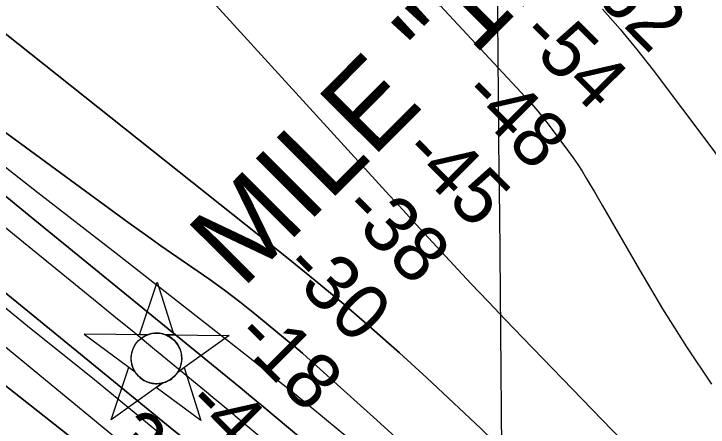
# Model space of a CAD drawing. Extents: x 3598634 to 3636690, y 517270 to 542944.
# Drawn here: x 3628569 to 3629407, y 532039 to 532537 of the extents above; entities that cross this region are included whole.
import ezdxf

# ---------------------------------------------------------------- set-up
doc = ezdxf.new("R2010")
doc.units = 0
for name, color, linetype in [('V-CHAN-NAID', 7, 'Continuous'), ('V-GRID-MAJR', 7, 'Continuous'), ('V-RIVR-EDGE', 7, 'Continuous'), ('V-RIVR-RANG', 7, 'Continuous'), ('V-TOPO-DPTH', 7, 'Continuous'), ('V-TOPO-MAJR', 7, 'Continuous'), ('V-TOPO-MINR', 7, 'Continuous'), ('V-TOPO-WATR', 7, 'Continuous')]:
    doc.layers.add(name, color=color, linetype=linetype)

msp = doc.modelspace()

# ---------------------------------------------------------------- linework, layer by layer
at = {"layer": 'V-CHAN-NAID'}
for points in [[(3628730.6696531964, 532149.9660330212), (3628721.0826531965, 532150.0340330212), (3628742.208653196, 532213.5180330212), (3628762.4326531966, 532149.7410330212), (3628752.8456531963, 532149.8090330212), (3628751.2686531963, 532150.3870330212), (3628749.1736531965, 532151.0070330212), (3628747.1336531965, 532151.4580330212), (3628745.097653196, 532151.7660330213), (3628743.9306531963, 532151.8800330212), (3628742.3966531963, 532151.9610330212), (3628740.6746531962, 532151.9590330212), (3628739.3046531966, 532151.8890330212), (3628737.3986531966, 532151.6880330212), (3628736.0326531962, 532151.4690330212), (3628734.2486531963, 532151.0850330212), (3628732.7186531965, 532150.6650330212), (3628731.6866531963, 532150.3340330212)], [(3628730.6696531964, 532149.9660330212), (3628654.1786531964, 532150.5080330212), (3628715.7436531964, 532105.1090330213), (3628714.6306531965, 532107.0180330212), (3628713.8206531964, 532108.6460330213), (3628712.9956531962, 532110.6140330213), (3628712.2996531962, 532112.6680330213), (3628711.9346531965, 532113.9910330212), (3628711.5736531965, 532115.6170330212), (3628711.3296531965, 532117.0620330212), (3628711.1416531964, 532118.6600330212), (3628711.0326531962, 532120.3960330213), (3628711.0206531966, 532121.9770330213), (3628711.1276531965, 532124.0510330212), (3628711.310653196, 532125.6690330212), (3628711.7026531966, 532127.8720330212), (3628712.1836531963, 532129.7950330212), (3628712.7866531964, 532131.6820330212), (3628713.4416531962, 532133.3610330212), (3628714.168653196, 532134.9490330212), (3628714.9826531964, 532136.4840330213), (3628716.043653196, 532138.2210330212), (3628717.0746531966, 532139.6910330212), (3628718.0746531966, 532140.9600330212), (3628719.0766531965, 532142.1060330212), (3628720.3856531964, 532143.4430330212), (3628721.4366531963, 532144.4080330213), (3628723.1536531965, 532145.8050330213), (3628724.3656531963, 532146.6750330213), (3628726.0526531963, 532147.7450330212), (3628727.7836531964, 532148.6900330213), (3628729.2296531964, 532149.3740330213)], [(3628752.8456531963, 532149.8090330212), (3628829.3376531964, 532149.2660330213), (3628767.134653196, 532104.7440330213), (3628768.0456531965, 532106.2330330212), (3628769.0236531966, 532108.0800330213), (3628769.7386531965, 532109.6650330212), (3628770.4776531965, 532111.6200330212), (3628771.0226531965, 532113.4050330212), (3628771.4206531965, 532115.0440330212), (3628771.7816531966, 532117.0540330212), (3628771.9676531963, 532118.6270330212), (3628772.0916531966, 532120.8330330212), (3628772.0616531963, 532122.8950330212), (3628771.8736531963, 532125.1150330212), (3628771.6076531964, 532126.8730330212), (3628771.1166531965, 532129.1050330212), (3628770.4766531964, 532131.2450330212), (3628769.7266531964, 532133.2270330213), (3628769.0786531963, 532134.6700330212), (3628768.0716531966, 532136.5860330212), (3628767.009653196, 532138.3080330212), (3628765.7956531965, 532140.0100330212), (3628764.5346531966, 532141.5490330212), (3628763.262653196, 532142.9150330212), (3628761.6306531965, 532144.4470330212), (3628759.887653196, 532145.8590330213), (3628758.2046531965, 532147.0360330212), (3628756.3176531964, 532148.1680330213), (3628754.8456531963, 532148.9290330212)], [(3628749.1036531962, 532091.8380330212), (3628686.9006531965, 532047.3160330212), (3628708.026653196, 532110.7990330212), (3628715.7436531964, 532105.1090330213), (3628716.3786531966, 532104.1450330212), (3628717.7616531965, 532102.2860330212), (3628718.9746531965, 532100.8700330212), (3628720.4406531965, 532099.3670330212), (3628721.8296531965, 532098.1160330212), (3628723.2836531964, 532096.9600330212), (3628724.6866531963, 532095.9730330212), (3628726.364653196, 532094.9370330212), (3628728.0786531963, 532094.0260330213), (3628729.8696531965, 532093.2150330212), (3628731.3156531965, 532092.6590330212), (3628732.9436531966, 532092.1300330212), (3628735.1696531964, 532091.5660330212), (3628736.7016531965, 532091.2790330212), (3628738.7266531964, 532091.0220330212), (3628740.2636531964, 532090.9180330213), (3628742.1246531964, 532090.8960330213), (3628743.813653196, 532090.9740330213), (3628745.5236531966, 532091.1500330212), (3628747.4256531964, 532091.4610330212)], [(3628767.134653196, 532104.7440330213), (3628774.9306531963, 532110.3250330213), (3628795.154653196, 532046.5480330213), (3628741.3066531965, 532086.2580330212), (3628749.1036531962, 532091.8380330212), (3628750.7696531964, 532092.3140330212), (3628752.381653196, 532092.8740330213), (3628754.5396531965, 532093.7880330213), (3628756.2746531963, 532094.6720330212), (3628758.1406531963, 532095.7860330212), (3628759.8796531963, 532096.9980330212), (3628761.4316531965, 532098.2430330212), (3628762.7186531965, 532099.4110330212), (3628764.1026531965, 532100.8310330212), (3628765.3066531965, 532102.2330330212), (3628766.4256531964, 532103.7050330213)]]:
    msp.add_lwpolyline(points, close=True, dxfattribs=at)
msp.add_circle((3628741.5556505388, 532121.431256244), 30.540600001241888, dxfattribs=at)
at = {"layer": 'V-GRID-MAJR'}
msp.add_spline([(3629245.7830000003, 522922.64900000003), (3629187.62, 528981.4230000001), (3629129.438, 535042.13), (3629071.256, 541102.851), (3629071.238, 541104.769)], degree=3, dxfattribs=at)
at = {"layer": 'V-RIVR-EDGE'}
msp.add_lwpolyline([(3628472.0507081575, 532253.5969384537), (3628585.8834693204, 532160.8651613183), (3628666.766751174, 532095.8298838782), (3628748.844741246, 532028.3903457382)], dxfattribs=at)
at = {"layer": 'V-TOPO-DPTH'}
for points in [[(3628750.664257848, 532616.333094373), (3629018.4991763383, 532322.8576840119), (3629038.910158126, 532300.5611914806), (3629059.366392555, 532278.3064221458), (3629079.890505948, 532256.1142376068), (3629100.459871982, 532233.9637762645), (3629121.125650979, 532211.903917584), (3629141.874720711, 532189.9231324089), (3629162.7487265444, 532168.0609574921), (3629183.706023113, 532146.2778560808), (3629518.4674961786, 531800.3040995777)], [(3628750.664257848, 532616.333094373), (3629018.4991763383, 532322.8576840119), (3629038.910158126, 532300.5611914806), (3629059.366392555, 532278.3064221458), (3629079.890505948, 532256.1142376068), (3629100.459871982, 532233.9637762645), (3629121.125650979, 532211.903917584), (3629141.874720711, 532189.9231324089), (3629162.7487265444, 532168.0609574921), (3629183.706023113, 532146.2778560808), (3629518.4674961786, 531800.3040995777)], [(3628540.760939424, 532527.7226669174), (3628898.495327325, 532243.6979207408), (3628933.2410698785, 532215.5578293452), (3628967.613072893, 532186.9770312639), (3629001.424466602, 532157.7351731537), (3629034.8621207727, 532128.0526083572), (3629067.8570116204, 532097.8662639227), (3629100.63567256, 532067.4493636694), (3629133.089988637, 532036.6866296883), (3629165.3280748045, 532005.6933398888), (3629543.408768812, 531638.3344031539), (3629546.414424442, 531635.2498629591), (3629547.3818160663, 531634.1886264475), (3629582.4349152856, 531594.8989040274), (3629600.83790786, 531574.1127318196), (3629619.1344485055, 531553.2339881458), (3629637.271311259, 531532.2163872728), (3629655.3017220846, 531511.1062149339), (3630014.8586799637, 531086.8701044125)], [(3630014.8586799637, 531086.8701044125), (3629655.3017220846, 531511.1062149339), (3629637.271311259, 531532.2163872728), (3629619.1344485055, 531553.2339881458), (3629600.83790786, 531574.1127318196), (3629582.4349152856, 531594.8989040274), (3629547.3818160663, 531634.1886264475), (3629546.414424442, 531635.2498629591), (3629543.408768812, 531638.3344031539), (3629165.3280748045, 532005.6933398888), (3629133.089988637, 532036.6866296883), (3629100.63567256, 532067.4493636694), (3629067.8570116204, 532097.8662639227), (3629034.8621207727, 532128.0526083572), (3629001.424466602, 532157.7351731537), (3628967.613072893, 532186.9770312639), (3628933.2410698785, 532215.5578293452), (3628898.495327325, 532243.6979207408), (3628540.760939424, 532527.7226669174)], [(3628530.299069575, 532414.9445941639), (3628708.726147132, 532284.6927104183), (3628727.699305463, 532271.0020840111), (3628746.7713418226, 532257.4522720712), (3628765.9916952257, 532244.1136818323), (3628785.3109266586, 532230.9159060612), (3628804.5120056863, 532217.5652687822), (3628823.4570913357, 532203.8705655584), (3628842.018186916, 532189.6597634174), (3628860.323289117, 532175.1048953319), (3628901.791322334, 532141.1906285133), (3628907.128912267, 532136.7628066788), (3628912.4245073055, 532132.2860065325), (3628917.6571100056, 532127.7357389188), (3628922.8477178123, 532123.1364929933), (3628975.8336361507, 532075.5230256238), (3629007.3891552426, 532046.975250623), (3629038.8159710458, 532018.2874300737), (3629070.049731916, 531989.3895412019), (3629101.154789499, 531960.3516067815), (3629473.212379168, 531610.6778175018)], [(3629473.212379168, 531610.6778175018), (3629101.154789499, 531960.3516067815), (3629070.049731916, 531989.3895412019), (3629038.8159710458, 532018.2874300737), (3629007.3891552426, 532046.975250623), (3628975.8336361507, 532075.5230256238), (3628922.8477178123, 532123.1364929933), (3628917.6571100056, 532127.7357389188), (3628912.4245073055, 532132.2860065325), (3628907.128912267, 532136.7628066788), (3628901.791322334, 532141.1906285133), (3628860.323289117, 532175.1048953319), (3628842.018186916, 532189.6597634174), (3628823.4570913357, 532203.8705655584), (3628804.5120056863, 532217.5652687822), (3628785.3109266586, 532230.9159060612), (3628765.9916952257, 532244.1136818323), (3628746.7713418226, 532257.4522720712), (3628727.699305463, 532271.0020840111), (3628708.726147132, 532284.6927104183), (3628530.299069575, 532414.9445941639)], [(3629411.7809128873, 531610.4132118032), (3629399.730440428, 531620.6518433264), (3628881.1038161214, 532054.2601854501), (3628868.262122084, 532064.9558864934), (3628855.39382118, 532075.6193564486), (3628842.485609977, 532086.2344797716), (3628829.5507919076, 532096.8173720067), (3628751.0798980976, 532160.7746481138), (3628698.890357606, 532203.3128388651), (3628646.7017241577, 532245.8521423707), (3628594.514451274, 532288.3931150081), (3628542.3280854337, 532330.9352004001)], [(3628542.3280854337, 532330.9352004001), (3628594.514451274, 532288.3931150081), (3628646.7017241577, 532245.8521423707), (3628698.890357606, 532203.3128388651), (3628751.0798980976, 532160.7746481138), (3628829.5507919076, 532096.8173720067), (3628842.485609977, 532086.2344797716), (3628855.39382118, 532075.6193564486), (3628868.262122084, 532064.9558864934), (3628881.1038161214, 532054.2601854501), (3629399.730440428, 531620.6518433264), (3629411.7809128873, 531610.4132118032)], [(3629850.5040246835, 530957.6851442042), (3629563.6466789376, 531313.0354431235), (3629538.6190800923, 531343.6365131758), (3629513.333876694, 531374.0204047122), (3629487.662266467, 531404.0785284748), (3629461.7330516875, 531433.9194737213), (3629413.120987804, 531489.1480811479), (3629411.2724832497, 531491.1803196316), (3629409.381356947, 531493.1707179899), (3629407.426298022, 531495.09835616), (3629405.428617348, 531496.9841542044), (3629352.0821532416, 531545.721036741), (3629323.1757999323, 531571.708918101), (3629293.9984130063, 531597.383783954), (3629264.4144756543, 531622.5891265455), (3629234.5595046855, 531647.4814536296), (3628823.5403174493, 531984.6479960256), (3628807.1812759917, 531998.0589795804), (3628790.816595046, 532011.463073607), (3628774.4434548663, 532024.8568333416), (3628758.0646751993, 532038.2437035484), (3628658.814013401, 532119.3120140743), (3628592.731818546, 532173.1366010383), (3628526.5511525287, 532226.8394950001)], [(3628526.5511525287, 532226.8394950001), (3628592.731818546, 532173.1366010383), (3628658.814013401, 532119.3120140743), (3628758.0646751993, 532038.2437035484), (3628774.4434548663, 532024.8568333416), (3628790.816595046, 532011.463073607), (3628807.1812759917, 531998.0589795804), (3628823.5403174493, 531984.6479960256), (3629234.5595046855, 531647.4814536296), (3629264.4144756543, 531622.5891265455), (3629293.9984130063, 531597.383783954), (3629323.1757999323, 531571.708918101), (3629352.0821532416, 531545.721036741), (3629405.428617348, 531496.9841542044), (3629407.426298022, 531495.09835616), (3629409.381356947, 531493.1707179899), (3629411.2724832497, 531491.1803196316), (3629413.120987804, 531489.1480811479), (3629461.7330516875, 531433.9194737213), (3629487.662266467, 531404.0785284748), (3629513.333876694, 531374.0204047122), (3629538.6190800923, 531343.6365131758), (3629563.6466789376, 531313.0354431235), (3629850.5040246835, 530957.6851442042)], [(3629638.2878504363, 531101.5262638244), (3629600.5107526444, 531146.5806985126), (3629369.989760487, 531415.9430744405), (3629361.741498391, 531425.1688218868), (3629353.239569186, 531434.14362813), (3629344.3571393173, 531442.7420225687), (3629335.2210423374, 531451.0894758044), (3629167.423805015, 531597.8608189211), (3629096.427014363, 531658.9681205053), (3629024.794309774, 531719.3081528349), (3628952.2077342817, 531778.4972812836), (3628878.9852448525, 531836.9191404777), (3628764.0049248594, 531927.1658964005), (3628747.7989836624, 531939.8931703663), (3628731.5978490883, 531952.6265564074), (3628715.4039244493, 531965.3691105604), (3628699.2148064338, 531978.117776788), (3628569.63565599, 532080.2186699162), (3628488.384966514, 532143.6618358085)]]:
    msp.add_lwpolyline(points, dxfattribs=at)
at = {"layer": 'V-TOPO-MAJR'}
msp.add_lwpolyline([(3628850.504199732, 532798.0906967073), (3629187.043287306, 532436.5894840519), (3629194.5005257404, 532428.3205309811), (3629201.7777820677, 532419.9009226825), (3629208.785065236, 532411.255331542), (3629215.612366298, 532402.4590851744), (3629239.0830103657, 532371.2110795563), (3629244.739513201, 532363.4023862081), (3629250.2109400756, 532355.4706935), (3629255.4047530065, 532347.3545017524), (3629260.413489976, 532339.1153106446), (3629265.275960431, 532330.7795061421), (3629270.12899815, 532322.4382242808), (3629274.967886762, 532314.0887263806), (3629279.7973426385, 532305.7337511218), (3629324.561940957, 532228.1390971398), (3629352.4902418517, 532181.4526886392), (3629381.3811336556, 532135.391496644), (3629411.7159118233, 532090.2681294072)], dxfattribs=at)
at = {"layer": 'V-TOPO-MINR'}
for points in [[(3628750.664257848, 532616.333094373), (3629018.4991763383, 532322.8576840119), (3629038.910158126, 532300.5611914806), (3629059.366392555, 532278.3064221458), (3629079.890505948, 532256.1142376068), (3629100.459871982, 532233.9637762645), (3629121.125650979, 532211.903917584), (3629141.874720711, 532189.9231324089), (3629162.7487265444, 532168.0609574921), (3629183.706023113, 532146.2778560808), (3629518.4674961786, 531800.3040995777)], [(3629279.9547037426, 532542.6901280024), (3629301.214479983, 532518.851402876), (3629321.5514309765, 532494.2207040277), (3629341.2731651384, 532469.0620226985), (3629412.0422874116, 532375.1528336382), (3629426.9242070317, 532354.4961010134), (3629441.194930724, 532333.4439335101), (3629454.5488605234, 532311.798613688), (3629467.291594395, 532289.7578589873), (3629479.6948045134, 532267.4885929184), (3629492.259080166, 532245.3117445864), (3629505.0649541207, 532223.2735228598), (3629518.031893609, 532201.3277188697), (3629531.56499571, 532178.7068692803), (3629551.9991308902, 532145.916287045), (3629573.2039987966, 532113.6525172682), (3629595.564965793, 532082.1789661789), (3629618.6966655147, 532051.2322275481), (3629713.200896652, 531929.4709326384), (3629738.455300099, 531897.6304025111), (3629764.1476226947, 531866.1550798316), (3629790.496824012, 531835.2275683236), (3629817.2839444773, 531804.6652642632), (3630324.8263137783, 531237.7467918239)], [(3628540.760939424, 532527.7226669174), (3628898.495327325, 532243.6979207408), (3628933.2410698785, 532215.5578293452), (3628967.613072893, 532186.9770312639), (3629001.424466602, 532157.7351731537), (3629034.8621207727, 532128.0526083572), (3629067.8570116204, 532097.8662639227), (3629100.63567256, 532067.4493636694), (3629133.089988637, 532036.6866296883), (3629165.3280748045, 532005.6933398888), (3629543.408768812, 531638.3344031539), (3629546.414424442, 531635.2498629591), (3629547.3818160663, 531634.1886264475), (3629582.4349152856, 531594.8989040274), (3629600.83790786, 531574.1127318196), (3629619.1344485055, 531553.2339881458), (3629637.271311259, 531532.2163872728), (3629655.3017220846, 531511.1062149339), (3630014.8586799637, 531086.8701044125)], [(3628268.344476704, 532515.6950978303), (3628665.3331035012, 532193.0254232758), (3628689.934950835, 532172.9871204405), (3628714.5092163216, 532152.9151198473), (3628739.0421090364, 532132.7925726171), (3628763.5474199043, 532112.6363276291), (3628801.7231004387, 532081.1699184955), (3628807.1196858, 532076.721363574), (3628812.5160062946, 532072.2724874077), (3628817.911929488, 532067.8231293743), (3628823.3075878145, 532063.3734500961), (3628831.5443551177, 532056.5801536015), (3628832.819938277, 532055.5250887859), (3628835.364138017, 532053.4065926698), (3628836.632754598, 532052.3431613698), (3628860.5940721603, 532032.1997658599), (3628873.752644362, 532020.9621402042), (3628886.792335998, 532009.5903179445), (3628899.6537067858, 531998.0172007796), (3628912.3961970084, 531986.3098870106), (3629404.5692296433, 531527.0149196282), (3629414.235428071, 531517.7377637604)], [(3628530.299069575, 532414.9445941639), (3628708.726147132, 532284.6927104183), (3628727.699305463, 532271.0020840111), (3628746.7713418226, 532257.4522720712), (3628765.9916952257, 532244.1136818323), (3628785.3109266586, 532230.9159060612), (3628804.5120056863, 532217.5652687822), (3628823.4570913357, 532203.8705655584), (3628842.018186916, 532189.6597634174), (3628860.323289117, 532175.1048953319), (3628901.791322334, 532141.1906285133), (3628907.128912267, 532136.7628066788), (3628912.4245073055, 532132.2860065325), (3628917.6571100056, 532127.7357389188), (3628922.8477178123, 532123.1364929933), (3628975.8336361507, 532075.5230256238), (3629007.3891552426, 532046.975250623), (3629038.8159710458, 532018.2874300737), (3629070.049731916, 531989.3895412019), (3629101.154789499, 531960.3516067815), (3629473.212379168, 531610.6778175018)], [(3628504.067064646, 532395.1907363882), (3628598.352092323, 532321.7119596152), (3628692.643125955, 532248.2408884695), (3628826.2044659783, 532144.1837609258), (3628853.6286606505, 532122.6339176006), (3628880.931976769, 532100.9332781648), (3628908.0539750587, 532079.0064445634), (3628935.0550947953, 532056.9288148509), (3629016.936817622, 531989.4079569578), (3629084.2718244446, 531932.8672396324), (3629150.918935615, 531875.5410415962), (3629216.534203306, 531817.0366224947), (3629281.461575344, 531757.7467226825), (3629474.067288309, 531578.6917455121), (3629478.427596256, 531574.5454201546), (3629482.7237879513, 531570.3351314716), (3629486.9238052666, 531566.0288978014), (3629491.059706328, 531561.6587008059), (3629962.9941971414, 531051.5713168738)], [(3628280.319205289, 532364.6001018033), (3628746.923409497, 531981.0053684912), (3628750.5501832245, 531978.0333271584), (3628754.1831471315, 531975.0688963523), (3628757.8253963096, 531972.1158813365), (3628761.473835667, 531969.1704768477), (3628791.4884811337, 531945.0171879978), (3628810.0567200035, 531929.8908836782), (3628828.502111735, 531914.6180101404), (3628846.7632327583, 531899.1252827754), (3628864.9015066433, 531883.4859861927), (3629334.134881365, 531473.9750568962), (3629349.4659192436, 531460.1258131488), (3629364.4674471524, 531445.9398502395), (3629378.974710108, 531431.248808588), (3629393.152463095, 531416.2210477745), (3629619.9343998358, 531167.4440129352), (3629659.7656127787, 531122.7417449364)], [(3628542.3280854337, 532330.9352004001), (3628594.514451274, 532288.3931150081), (3628646.7017241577, 532245.8521423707), (3628698.890357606, 532203.3128388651), (3628751.0798980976, 532160.7746481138), (3628829.5507919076, 532096.8173720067), (3628842.485609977, 532086.2344797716), (3628855.39382118, 532075.6193564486), (3628868.262122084, 532064.9558864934), (3628881.1038161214, 532054.2601854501), (3629399.730440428, 531620.6518433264), (3629411.7809128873, 531610.4132118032)], [(3628488.384966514, 532143.6618358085), (3628569.63565599, 532080.2186699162), (3628699.2148064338, 531978.117776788), (3628715.4039244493, 531965.3691105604), (3628731.5978490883, 531952.6265564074), (3628747.7989836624, 531939.8931703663), (3628764.0049248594, 531927.1658964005), (3628878.9852448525, 531836.9191404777), (3628952.2077342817, 531778.4972812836), (3629024.794309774, 531719.3081528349), (3629096.427014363, 531658.9681205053), (3629167.423805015, 531597.8608189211), (3629335.2210423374, 531451.0894758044), (3629344.3571393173, 531442.7420225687), (3629353.239569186, 531434.14362813), (3629361.741498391, 531425.1688218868), (3629369.989760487, 531415.9430744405), (3629600.5107526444, 531146.5806985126), (3629638.2878504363, 531101.5262638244)]]:
    msp.add_lwpolyline(points, dxfattribs=at)
at = {"layer": 'V-TOPO-WATR'}
msp.add_lwpolyline([(3628526.5511525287, 532226.8394950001), (3628592.731818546, 532173.1366010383), (3628658.814013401, 532119.3120140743), (3628758.0646751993, 532038.2437035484), (3628774.4434548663, 532024.8568333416), (3628790.816595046, 532011.463073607), (3628807.1812759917, 531998.0589795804), (3628823.5403174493, 531984.6479960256), (3629234.5595046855, 531647.4814536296), (3629264.4144756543, 531622.5891265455), (3629293.9984130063, 531597.383783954), (3629323.1757999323, 531571.708918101), (3629352.0821532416, 531545.721036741), (3629405.428617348, 531496.9841542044), (3629407.426298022, 531495.09835616), (3629409.381356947, 531493.1707179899), (3629411.2724832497, 531491.1803196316), (3629413.120987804, 531489.1480811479), (3629461.7330516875, 531433.9194737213), (3629487.662266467, 531404.0785284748), (3629513.333876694, 531374.0204047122), (3629538.6190800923, 531343.6365131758), (3629563.6466789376, 531313.0354431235), (3629850.5040246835, 530957.6851442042)], dxfattribs=at)

# ---------------------------------------------------------------- texts
at = {"layer": 'V-CHAN-NAID'}
msp.add_text('MILE "111" BUOYS #1 (111.9)', height=100.00000199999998, rotation=45.15485308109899, dxfattribs=at).set_placement((3628845.0704993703, 532204.5266787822))
at = {"layer": 'V-RIVR-RANG'}
for s, height, rotation, p in [('-62', 67.00000000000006, 314.96000000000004, (3629247.366651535, 532579.1761581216)), ('-54', 67.00000000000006, 314.96000000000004, (3629176.9908216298, 532508.1302067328)), ('-48', 67.00000000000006, 314.96000000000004, (3629106.9887717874, 532436.7109544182)), ('-45', 67.00000000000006, 314.96000000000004, (3629035.3082116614, 532366.9715562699)), ('-38', 67.00000000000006, 314.96000000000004, (3628962.510311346, 532298.352060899)), ('-30', 67.00000000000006, 314.96000000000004, (3628891.388921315, 532228.0527113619)), ('-18', 67.00000000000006, 314.96000000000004, (3628832.943053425, 532145.0611303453)), ('-4', 66.99999999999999, 314.6783257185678, (3628773.432851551, 532063.4752882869)), ('3.4', 66.99999999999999, 314.6783257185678, (3628676.903966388, 532018.8731925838))]:
    msp.add_text(s, height=height, rotation=rotation, dxfattribs=at).set_placement(p)

doc.saveas('drawing.dxf')
